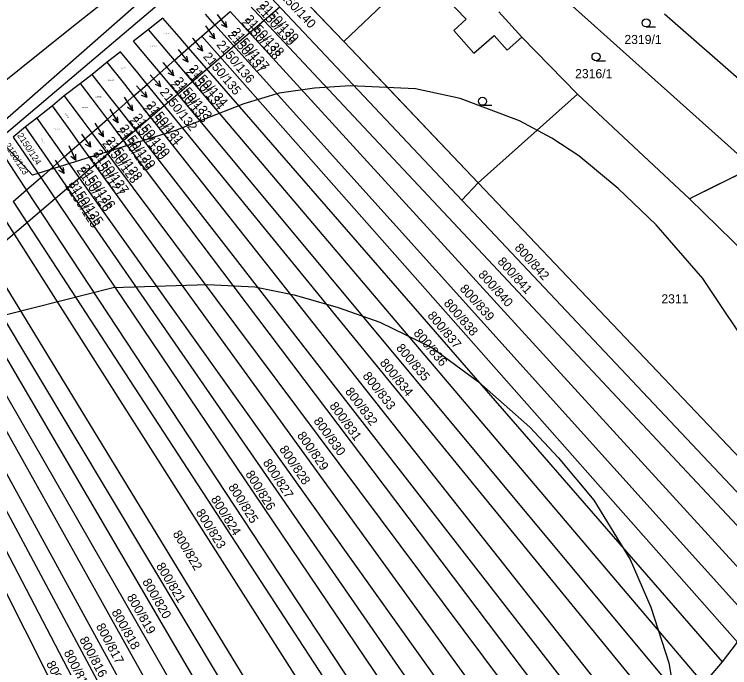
# Model space of a CAD drawing. Extents: x -555860 to -552701, y -1187050 to -1182291.
# Drawn here: x -554581.3 to -554447.8, y -1185444.8 to -1185322.9 of the extents above; entities that cross this region are included whole.
import ezdxf

# ---------------------------------------------------------------- set-up
doc = ezdxf.new("R2010")
doc.units = 0
for name, color, linetype in [('CYKLISTI_stav', 7, 'Continuous'), ('LEG_2b', 7, 'Continuous'), ('Level 16', 7, 'Continuous'), ('Level 25', 7, 'Continuous'), ('Level 32', 7, 'Continuous'), ('Level 41', 7, 'Continuous'), ('Level 42', 7, 'Continuous'), ('navrh_BV', 7, 'Continuous'), ('Poz předměty', 7, 'Continuous'), ('stav_BV', 7, 'Continuous')]:
    doc.layers.add(name, color=color, linetype=linetype)

msp = doc.modelspace()

# ---------------------------------------------------------------- linework, layer by layer
at = {"layer": 'CYKLISTI_stav'}
for p, q in [((-554506.53, -1185313.85), (-554497, -1185323.8)), ((-554519.81, -1185327.95), (-554511.3, -1185319.86)), ((-554497, -1185323.8), (-554499.25, -1185325.93)), ((-554499.25, -1185325.93), (-554495.52, -1185330.18)), ((-554495.52, -1185330.18), (-554491.73, -1185326.85)), ((-554491.73, -1185326.85), (-554489.33, -1185329.58)), ((-554489.33, -1185329.58), (-554486.6, -1185327.18))]:
    msp.add_line(p, q, dxfattribs=at)
at = {"layer": 'Level 16'}
for p, q in [((-554543.45, -1185322.95), (-554541.63, -1185325.33)), ((-554545.66, -1185325.07), (-554543.91, -1185327.5)), ((-554541.63, -1185325.33), (-554542.63, -1185324.84)), ((-554541.63, -1185325.33), (-554541.84, -1185324.23)), ((-554543.91, -1185327.5), (-554544.08, -1185326.4)), ((-554548.01, -1185327.43), (-554546.12, -1185329.76)), ((-554543.91, -1185327.5), (-554544.9, -1185326.99)), ((-554550.75, -1185329.48), (-554548.85, -1185331.81)), ((-554546.12, -1185329.76), (-554547.14, -1185329.3)), ((-554546.12, -1185329.76), (-554546.36, -1185328.67)), ((-554548.85, -1185331.81), (-554549.1, -1185330.71)), ((-554553.45, -1185332.04), (-554551.55, -1185334.36)), ((-554548.85, -1185331.81), (-554549.87, -1185331.35)), ((-554551.55, -1185334.36), (-554551.8, -1185333.27)), ((-554555.96, -1185334.19), (-554553.95, -1185336.42)), ((-554551.55, -1185334.36), (-554552.57, -1185333.9)), ((-554553.95, -1185336.42), (-554554.99, -1185336.01)), ((-554553.95, -1185336.42), (-554554.25, -1185335.34)), ((-554558.54, -1185336.23), (-554556.51, -1185338.44)), ((-554556.51, -1185338.44), (-554556.82, -1185337.37)), ((-554560.84, -1185338.36), (-554559.19, -1185340.87)), ((-554556.51, -1185338.44), (-554557.56, -1185338.04)), ((-554559.19, -1185340.87), (-554559.32, -1185339.76)), ((-554563.51, -1185340.57), (-554561.97, -1185343.14)), ((-554559.19, -1185340.87), (-554560.16, -1185340.31)), ((-554561.97, -1185343.14), (-554562.91, -1185342.54)), ((-554561.97, -1185343.14), (-554562.05, -1185342.03)), ((-554566.27, -1185343.21), (-554564.64, -1185345.73)), ((-554568.75, -1185345.25), (-554567.04, -1185347.71)), ((-554564.64, -1185345.73), (-554565.6, -1185345.16)), ((-554564.64, -1185345.73), (-554564.76, -1185344.62)), ((-554567.04, -1185347.71), (-554567.2, -1185346.61)), ((-554571.14, -1185347.38), (-554569.86, -1185350.1)), ((-554567.04, -1185347.71), (-554568.02, -1185347.18)), ((-554569.86, -1185350.1), (-554570.74, -1185349.4)), ((-554569.86, -1185350.1), (-554569.84, -1185348.98)), ((-554573.72, -1185350.11), (-554572.02, -1185352.58)), ((-554572.02, -1185352.58), (-554573, -1185352.04)), ((-554572.02, -1185352.58), (-554572.17, -1185351.48))]:
    msp.add_line(p, q, dxfattribs=at)
for points in [[(-554548.05, -1185327.37), (-554548.01, -1185327.43)], [(-554553.57, -1185331.89), (-554553.45, -1185332.04)]]:
    msp.add_lwpolyline(points, dxfattribs=at)
at = {"layer": 'Level 25'}
for p, q in [((-554463.37, -1185325.25), (-554461.62, -1185325.25)), ((-554472.73, -1185331.57), (-554470.98, -1185331.57)), ((-554493.92, -1185339.88), (-554492.17, -1185339.88))]:
    msp.add_line(p, q, dxfattribs=at)
for centre in [(-554463.37, -1185324.5), (-554472.73, -1185330.82), (-554493.92, -1185339.13)]:
    msp.add_circle(centre, 0.75, dxfattribs=at)
at = {"layer": 'Level 32'}
msp.add_lwpolyline([(-554443.5, -1185351.5), (-554455.26, -1185357.31), (-554476.17, -1185337.77), (-554494.74, -1185354.34), (-554511.06, -1185337.16), (-554519.81, -1185327.95), (-554528.56, -1185318.75), (-554532.62, -1185314.97), (-554534.53, -1185313.19), (-554537.2, -1185310.71), (-554539.62, -1185308.46), (-554582.75, -1185345.07)], dxfattribs=at)
at = {"layer": 'Level 41'}
msp.add_lwpolyline([(-554442.8, -1185387.16), (-554452.78, -1185372.19), (-554461.51, -1185362.2), (-554468.59, -1185355.42), (-554475.93, -1185349.31), (-554480.97, -1185346.02), (-554487.03, -1185342.79), (-554498.12, -1185338.63), (-554506.44, -1185336.83), (-554518.64, -1185336.27), (-554525.3, -1185336.69), (-554531.85, -1185337.6), (-554538.47, -1185339.6), (-554551.22, -1185344.59), (-554577.95, -1185352.9), (-554584.93, -1185345.38)], dxfattribs=at)
at = {"layer": 'Level 42'}
msp.add_lwpolyline([(-554615.01, -1185389.42), (-554592.41, -1185381.34), (-554562.87, -1185373.85), (-554545.26, -1185373.29), (-554536.39, -1185373.71), (-554529.05, -1185375.22), (-554520.86, -1185377.59), (-554513.09, -1185380.36), (-554503.39, -1185385.08), (-554494.65, -1185391.46), (-554485.08, -1185399.92), (-554479.81, -1185405.58), (-554473.16, -1185413.51), (-554466.37, -1185424.6), (-554462.48, -1185433.47), (-554459.16, -1185443.87), (-554456.94, -1185456.77)], dxfattribs=at)
at = {"layer": 'navrh_BV'}
for p, q in [((-554584.15, -1185343.5), (-554540.6, -1185305.36)), ((-554557.8, -1185315.23), (-554570.88, -1185325.6)), ((-554443.5, -1185351.5), (-554483.2, -1185315.93)), ((-554434.77, -1185424.42), (-554535.52, -1185317.52)), ((-554519.81, -1185327.95), (-554528.56, -1185318.75)), ((-554437.32, -1185427.97), (-554538.41, -1185320.06)), ((-554543.86, -1185324.84), (-554541.04, -1185322.36)), ((-554440.56, -1185432.3), (-554541.04, -1185322.36)), ((-554486.6, -1185327.18), (-554490.85, -1185322.45)), ((-554459.92, -1185322.81), (-554443.56, -1185337.18)), ((-554553.59, -1185323.63), (-554556.26, -1185325.75)), ((-554550.55, -1185327.13), (-554553.59, -1185323.63)), ((-554543.86, -1185324.84), (-554545.64, -1185322.86)), ((-554546.32, -1185327), (-554543.86, -1185324.84)), ((-554443.42, -1185436.34), (-554543.86, -1185324.84)), ((-554570.88, -1185325.6), (-554588.35, -1185339.59)), ((-554556.26, -1185325.75), (-554559.04, -1185327.93)), ((-554553.16, -1185329.4), (-554556.26, -1185325.75)), ((-554555.86, -1185331.75), (-554559.04, -1185327.93)), ((-554548.78, -1185329.16), (-554550.55, -1185327.13)), ((-554548.78, -1185329.16), (-554546.32, -1185327)), ((-554446.29, -1185440.02), (-554546.32, -1185327)), ((-554494.74, -1185354.34), (-554519.81, -1185327.95)), ((-554486.6, -1185327.18), (-554476.17, -1185337.77)), ((-554551.41, -1185331.46), (-554553.16, -1185329.4)), ((-554551.41, -1185331.46), (-554548.78, -1185329.16)), ((-554449.15, -1185443.69), (-554548.78, -1185329.16)), ((-554561.52, -1185329.88), (-554563.99, -1185331.8)), ((-554558.28, -1185333.85), (-554561.52, -1185329.88)), ((-554563.99, -1185331.8), (-554566.79, -1185334.1)), ((-554560.7, -1185335.96), (-554563.99, -1185331.8)), ((-554554.12, -1185333.84), (-554555.86, -1185331.75)), ((-554554.12, -1185333.84), (-554551.41, -1185331.46)), ((-554452.6, -1185447.77), (-554551.41, -1185331.46)), ((-554566.79, -1185334.1), (-554568.94, -1185335.84)), ((-554563.47, -1185338.37), (-554566.79, -1185334.1)), ((-554556.54, -1185335.97), (-554558.28, -1185333.85)), ((-554556.54, -1185335.97), (-554554.12, -1185333.84)), ((-554455.85, -1185451.69), (-554554.12, -1185333.84)), ((-554568.94, -1185335.84), (-554571.99, -1185338.14)), ((-554565.62, -1185340.23), (-554568.94, -1185335.84)), ((-554559, -1185338.12), (-554560.7, -1185335.96)), ((-554559, -1185338.12), (-554556.54, -1185335.97)), ((-554458.95, -1185455.35), (-554556.54, -1185335.97)), ((-554571.99, -1185338.14), (-554574.22, -1185339.98)), ((-554571.99, -1185338.14), (-554568.53, -1185342.77)), ((-554561.77, -1185340.55), (-554563.47, -1185338.37)), ((-554561.77, -1185340.55), (-554559, -1185338.12)), ((-554462.79, -1185459.79), (-554559, -1185338.12)), ((-554494.74, -1185354.34), (-554476.17, -1185337.77)), ((-554476.17, -1185337.77), (-554455.26, -1185357.31)), ((-554574.22, -1185339.98), (-554577.14, -1185342.29)), ((-554570.78, -1185344.72), (-554574.22, -1185339.98)), ((-554563.94, -1185342.45), (-554565.62, -1185340.23)), ((-554563.94, -1185342.45), (-554561.77, -1185340.55)), ((-554466.15, -1185463.43), (-554561.77, -1185340.55)), ((-554577.14, -1185342.29), (-554579.23, -1185343.88)), ((-554577.14, -1185342.29), (-554573.63, -1185347.21)), ((-554568.53, -1185342.77), (-554566.85, -1185345.01)), ((-554566.85, -1185345.01), (-554563.94, -1185342.45)), ((-554469.73, -1185466.99), (-554563.94, -1185342.45)), ((-554579.23, -1185343.88), (-554581.51, -1185345.79)), ((-554575.69, -1185348.99), (-554579.23, -1185343.88)), ((-554569.13, -1185347.01), (-554570.78, -1185344.72)), ((-554569.13, -1185347.01), (-554566.85, -1185345.01)), ((-554566.85, -1185345.01), (-554473.14, -1185470.3)), ((-554581.51, -1185345.79), (-554577.99, -1185351)), ((-554580.59, -1185353.26), (-554584.18, -1185347.81)), ((-554573.63, -1185347.21), (-554571.99, -1185349.52)), ((-554571.99, -1185349.52), (-554569.13, -1185347.01)), ((-554476.89, -1185474.19), (-554569.13, -1185347.01)), ((-554574.07, -1185351.34), (-554575.69, -1185348.99)), ((-554574.07, -1185351.34), (-554571.99, -1185349.52)), ((-554571.99, -1185349.52), (-554480.48, -1185477.82)), ((-554577.99, -1185351), (-554576.39, -1185353.37)), ((-554575.82, -1185352.88), (-554574.07, -1185351.34)), ((-554484.12, -1185481.39), (-554574.07, -1185351.34)), ((-554443.5, -1185351.5), (-554455.26, -1185357.31)), ((-554579.02, -1185355.64), (-554580.59, -1185353.26)), ((-554579.02, -1185355.64), (-554576.39, -1185353.37)), ((-554576.39, -1185353.37), (-554575.82, -1185352.88)), ((-554576.39, -1185353.37), (-554487.57, -1185484.74)), ((-554431.89, -1185420.48), (-554494.74, -1185354.34)), ((-554581.54, -1185357.82), (-554579.02, -1185355.64)), ((-554491.94, -1185487.76), (-554579.02, -1185355.64)), ((-554455.26, -1185357.31), (-554415.58, -1185396.17)), ((-554581.54, -1185357.82), (-554495.27, -1185490.09)), ((-554499.23, -1185492.71), (-554583.87, -1185359.83)), ((-554588.81, -1185364.1), (-554507.05, -1185497.92)), ((-554510.78, -1185500.45), (-554591.3, -1185366.26)), ((-554593.74, -1185368.36), (-554514.76, -1185503.22)), ((-554518.45, -1185505.85), (-554596.29, -1185370.56)), ((-554598.58, -1185372.54), (-554522.48, -1185508.45)), ((-554526.56, -1185511.22), (-554601.25, -1185374.85)), ((-554603.57, -1185376.85), (-554530.18, -1185513.66)), ((-554533.77, -1185516.74), (-554605.9, -1185378.86)), ((-554608.12, -1185380.79), (-554537.74, -1185520.12)), ((-554449.15, -1185443.69), (-554446.29, -1185440.02)), ((-554452.6, -1185447.77), (-554449.15, -1185443.69))]:
    msp.add_line(p, q, dxfattribs=at)
at = {"layer": 'Poz předměty'}
for points in [[(-554638.92, -1185412.79), (-554531.78, -1185321.49)], [(-554497.76, -1185357.58), (-554494.74, -1185354.34)]]:
    msp.add_lwpolyline(points, dxfattribs=at)
at = {"layer": 'stav_BV'}
for p, q in [((-554543.45, -1185322.95), (-554541.64, -1185325.35)), ((-554541.64, -1185325.35), (-554542.65, -1185324.85)), ((-554541.64, -1185325.35), (-554541.85, -1185324.25)), ((-554550.75, -1185329.48), (-554548.86, -1185331.81)), ((-554548.86, -1185331.81), (-554549.1, -1185330.72)), ((-554553.57, -1185331.89), (-554553.45, -1185332.04)), ((-554553.45, -1185332.04), (-554551.56, -1185334.37)), ((-554548.86, -1185331.81), (-554549.88, -1185331.35)), ((-554551.56, -1185334.37), (-554551.8, -1185333.28)), ((-554551.56, -1185334.37), (-554552.58, -1185333.91)), ((-554558.54, -1185336.23), (-554556.49, -1185338.43)), ((-554556.49, -1185338.43), (-554556.81, -1185337.35)), ((-554560.84, -1185338.36), (-554559.21, -1185340.88)), ((-554556.49, -1185338.43), (-554557.54, -1185338.03)), ((-554559.21, -1185340.88), (-554559.33, -1185339.76)), ((-554563.51, -1185340.57), (-554561.96, -1185343.14)), ((-554559.21, -1185340.88), (-554560.17, -1185340.31)), ((-554561.96, -1185343.14), (-554562.91, -1185342.54)), ((-554561.96, -1185343.14), (-554562.05, -1185342.03)), ((-554566.27, -1185343.21), (-554564.64, -1185345.73)), ((-554568.75, -1185345.25), (-554567.03, -1185347.71)), ((-554564.64, -1185345.73), (-554565.6, -1185345.16)), ((-554564.64, -1185345.73), (-554564.76, -1185344.61)), ((-554567.03, -1185347.71), (-554567.19, -1185346.6)), ((-554571.14, -1185347.38), (-554569.87, -1185350.1)), ((-554567.03, -1185347.71), (-554568.01, -1185347.18)), ((-554569.87, -1185350.1), (-554570.75, -1185349.4)), ((-554569.87, -1185350.1), (-554569.84, -1185348.98)), ((-554573.72, -1185350.11), (-554572, -1185352.57)), ((-554572, -1185352.57), (-554572.98, -1185352.03)), ((-554572, -1185352.57), (-554572.16, -1185351.46))]:
    msp.add_line(p, q, dxfattribs=at)

# ---------------------------------------------------------------- texts
at = {"layer": 'LEG_2b'}
for s, height, rotation, p in [('2150/139', 1.7, 312, (-554536.29, -1185321.87)), ('2150/138', 1.7, 312, (-554539.05, -1185324.5)), ('2150/137', 1.7, 310, (-554541.57, -1185326.8)), ('2150/134', 1.7, 311, (-554549.46, -1185333.74)), ('2150/133', 1.7, 310, (-554552.23, -1185336)), ('2150/131', 1.7, 309, (-554557.42, -1185340.47)), ('2150/127', 0.2, 305, (-554571.89, -1185341.38)), ('2150/130', 1.7, 308, (-554559.92, -1185342.73)), ('2150/129', 1.7, 306, (-554562.45, -1185344.7)), ('2150/124', 1.2, 303, (-554580.83, -1185345.51)), ('2150/125', 0.2, 304, (-554576.45, -1185346.07)), ('2150/128', 1.7, 307, (-554565, -1185347.03)), ('2150/123', 1.2, 303, (-554583.21, -1185347.35)), ('2150/127', 1.7, 305, (-554567.34, -1185349.33)), ('2150/126', 1.7, 304, (-554569.76, -1185352.01)), ('2150/125', 1.7, 303, (-554571.9, -1185354.96)), ('800/842', 1.7, 312, (-554488.04, -1185366.55)), ('800/841', 1.7, 312, (-554491.24, -1185369.12)), ('800/840', 1.7, 312, (-554494.82, -1185371.55)), ('800/839', 1.7, 312, (-554498.29, -1185374.18)), ('800/838', 1.7, 311, (-554501.26, -1185376.88)), ('800/837', 1.7, 310, (-554504.3, -1185379.16)), ('800/836', 1.7, 310, (-554506.9, -1185382.44)), ('800/835', 1.7, 310, (-554510.15, -1185385.2)), ('800/834', 1.7, 309, (-554513.2, -1185387.96)), ('800/833', 1.7, 308, (-554516.39, -1185390.39)), ('800/832', 1.7, 307, (-554519.66, -1185393.27)), ('800/831', 1.7, 306, (-554522.57, -1185395.96)), ('800/830', 1.7, 306, (-554525.55, -1185398.78)), ('800/829', 1.7, 305, (-554528.61, -1185401.46)), ('800/828', 1.7, 304, (-554531.93, -1185404.03)), ('800/827', 1.7, 303, (-554534.99, -1185406.52)), ('800/826', 1.7, 302, (-554538.25, -1185408.64)), ('800/825', 1.7, 302, (-554541.44, -1185411.07)), ('800/824', 1.7, 302, (-554544.69, -1185413.34)), ('800/823', 1.7, 302, (-554547.5, -1185415.83)), ('800/822', 1.7, 301, (-554551.81, -1185419.79)), ('800/821', 1.7, 301, (-554554.92, -1185425.8)), ('800/820', 1.7, 300, (-554557.49, -1185428.73)), ('800/819', 1.7, 300, (-554560.39, -1185431.6)), ('800/818', 1.7, 299, (-554563.22, -1185434.41)), ('800/817', 1.7, 298, (-554566.12, -1185437.03)), ('800/816', 1.7, 298, (-554569.23, -1185439.52)), ('800/815', 1.7, 297, (-554572.14, -1185441.95)), ('800/814', 1.7, 296, (-554575.4, -1185443.99))]:
    msp.add_text(s, height=height, rotation=rotation, dxfattribs=at).set_placement(p)
for s, height, p in [('2150/134', 0.2, (-554553.48, -1185326.57)), ('2319/1', 1.7, (-554467.43, -1185328.45)), ('2150/133', 0.2, (-554555.96, -1185328.96)), ('2150/131', 0.2, (-554561.48, -1185333.04)), ('2316/1', 1.7, (-554476.63, -1185334.82)), ('2150/130', 0.2, (-554563.87, -1185335.26)), ('2150/129', 0.2, (-554566.2, -1185338.37)), ('2150/128', 0.2, (-554568.69, -1185340.39)), ('2150/126', 0.2, (-554574.07, -1185344.43)), ('2311', 1.7, (-554460.53, -1185376.83))]:
    msp.add_text(s, height=height, dxfattribs=at).set_placement(p)
at = {"layer": 'Level 16'}
for s, rotation, p in [('2150/140', 313.2, (-554532.58, -1185318.75)), ('2150/139', 312.3, (-554535.64, -1185321.29)), ('2150/138', 312.3, (-554538.4, -1185323.92)), ('2150/137', 309.6, (-554540.91, -1185326.23)), ('2150/136', 309.6, (-554543.68, -1185328.61)), ('2150/135', 309.6, (-554546.17, -1185330.83)), ('2150/134', 311.4, (-554548.8, -1185333.18)), ('2150/133', 309.6, (-554551.58, -1185335.43)), ('2150/132', 308.7, (-554554.27, -1185337.45)), ('2150/131', 308.7, (-554556.76, -1185339.92)), ('2150/130', 307.8, (-554559.24, -1185342.19)), ('2150/129', 306, (-554561.74, -1185344.19)), ('2150/128', 306.9, (-554564.31, -1185346.51)), ('2150/127', 305.1, (-554566.63, -1185348.84)), ('2150/126', 304.2, (-554569.04, -1185351.54)), ('2150/125', 303.3, (-554571.17, -1185354.49))]:
    msp.add_text(s, height=1.7, rotation=rotation, dxfattribs=at).set_placement(p)

doc.saveas('drawing.dxf')
